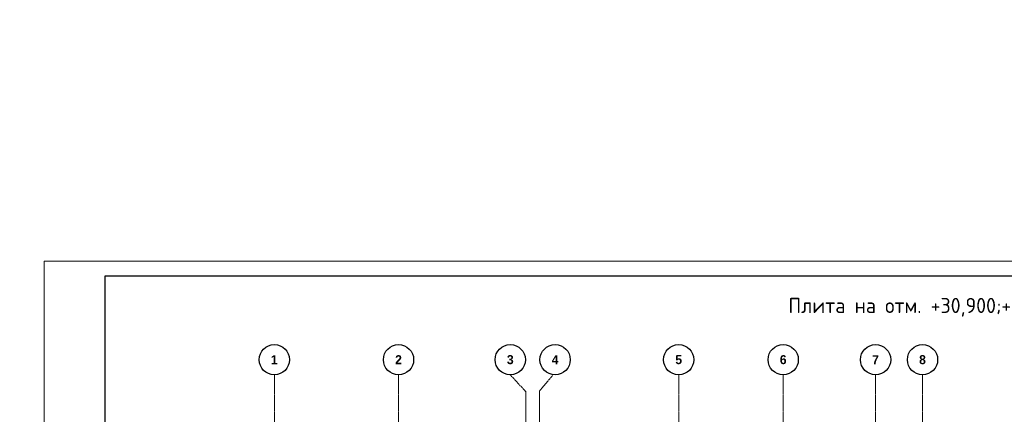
# Model space of a CAD drawing. Header units: millimetres. Extents: x -42044588 to 856694, y -806701 to 941911.
# Tile 271 of 656: x -5308 to 27200, y -321654 to -308603. Entities that reach past the tile are written whole.
import ezdxf

# ---------------------------------------------------------------- set-up
doc = ezdxf.new("R2010")
doc.units = ezdxf.units.MM
doc.linetypes.add('______5', pattern=[1100, 800, -100, 100, -100])
doc.linetypes.add('осевая', pattern=[50.8, 31.75, -6.35, 6.35, -6.35])
doc.layers.add('0 @ 100', color=7, linetype='Continuous')
doc.layers.add('ТОЛСТЫЕ_ОСНОВНЫЕ', color=6, linetype='Continuous')
for name, color, linetype, lineweight in [('Оси', 40, '______5', 18), ('подоснова', 151, 'Continuous', 5), ('ТОНКИЕ', 7, 'Continuous', 9), ('Узлы', 7, 'Continuous', 0)]:
    doc.layers.add(name, color=color, linetype=linetype, lineweight=lineweight)
doc.styles.add('Century Gothic', font='GOTHIC.TTF')
doc.styles.add('GOST-2.304_Type-B', font='GOST_Common.ttf')
doc.styles.add('ГОСТ', font='GOST_Common.ttf')

# ---------------------------------------------------------------- blocks, each defined once
blk = doc.blocks.new('*U6686')
at = {"layer": 'ТОЛСТЫЕ_ОСНОВНЫЕ', "color": 6}
blk.add_lwpolyline([(20, 5), (886, 5), (886, 415), (20, 415)], close=True, dxfattribs=at)
at = {"layer": 'ТОНКИЕ'}
blk.add_lwpolyline([(0, 0), (891, 0), (891, 420), (0, 420)], close=True, dxfattribs=at)
blk = doc.blocks.new('NSY101')
at = {"color": 0, "linetype": 'ByBlock', "lineweight": -2}
blk.add_circle((0, 0), 50, dxfattribs=at)
blk = doc.blocks.new('СЛОЖНЫЙ_ОБЪЕКТ_0')
at = {"layer": 'Оси', "color": 16, "linetype": 'Continuous', "lineweight": 25, "transparency": 33554687, "xscale": 9.999999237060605, "yscale": 9.999999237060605, "zscale": 9.999999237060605}
blk.add_blockref('NSY101', (8813, -989), dxfattribs=at)
at = {"layer": 'Оси', "color": 16, "linetype": 'Continuous', "lineweight": 25, "transparency": 33554687, "insert": (8813, -989), "char_height": 300, "width": 385, "attachment_point": 5, "style": 'Century Gothic'}
blk.add_mtext('\\A1;{\\fCentury Gothic|i0|b1;\\H300.000000;\\W1.000000;\\C16;2}\\P', dxfattribs=at)
blk = doc.blocks.new('СЛОЖНЫЙ_ОБЪЕКТ_1')
at = {"layer": 'Оси', "color": 16, "linetype": 'Continuous', "lineweight": 25, "transparency": 33554687, "xscale": 9.999999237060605, "yscale": 9.999999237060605, "zscale": 9.999999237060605}
blk.add_blockref('NSY101', (18063, -989), dxfattribs=at)
at = {"layer": 'Оси', "color": 16, "linetype": 'Continuous', "lineweight": 25, "transparency": 33554687, "insert": (18063, -989), "char_height": 300, "width": 385, "attachment_point": 5, "style": 'Century Gothic'}
blk.add_mtext('\\A1;{\\fCentury Gothic|i0|b1;\\H300.000000;\\W1.000000;\\C16;5}\\P', dxfattribs=at)
blk = doc.blocks.new('СЛОЖНЫЙ_ОБЪЕКТ_2')
at = {"layer": 'Оси', "color": 16, "linetype": 'Continuous', "lineweight": 25, "transparency": 33554687, "xscale": 9.999999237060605, "yscale": 9.999999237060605, "zscale": 9.999999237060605}
blk.add_blockref('NSY101', (21513, -989), dxfattribs=at)
at = {"layer": 'Оси', "color": 16, "linetype": 'Continuous', "lineweight": 25, "transparency": 33554687, "insert": (21513, -989), "char_height": 300, "width": 385, "attachment_point": 5, "style": 'Century Gothic'}
blk.add_mtext('\\A1;{\\fCentury Gothic|i0|b1;\\H300.000000;\\W1.000000;\\C16;6}\\P', dxfattribs=at)
blk = doc.blocks.new('СЛОЖНЫЙ_ОБЪЕКТ_3')
at = {"layer": 'Оси', "color": 16, "linetype": 'Continuous', "lineweight": 25, "transparency": 33554687, "xscale": 9.999999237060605, "yscale": 9.999999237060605, "zscale": 9.999999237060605}
blk.add_blockref('NSY101', (24563, -989), dxfattribs=at)
at = {"layer": 'Оси', "color": 16, "linetype": 'Continuous', "lineweight": 25, "transparency": 33554687, "insert": (24563, -989), "char_height": 300, "width": 385, "attachment_point": 5, "style": 'Century Gothic'}
blk.add_mtext('\\A1;{\\fCentury Gothic|i0|b1;\\H300.000000;\\W1.000000;\\C16;7}\\P', dxfattribs=at)
blk = doc.blocks.new('СЛОЖНЫЙ_ОБЪЕКТ_4')
at = {"layer": 'Оси', "color": 16, "linetype": 'Continuous', "lineweight": 25, "transparency": 33554687, "xscale": 9.999999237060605, "yscale": 9.999999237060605, "zscale": 9.999999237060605}
blk.add_blockref('NSY101', (26113, -989), dxfattribs=at)
at = {"layer": 'Оси', "color": 16, "linetype": 'Continuous', "lineweight": 25, "transparency": 33554687, "insert": (26113, -989), "char_height": 300, "width": 385, "attachment_point": 5, "style": 'Century Gothic'}
blk.add_mtext('\\A1;{\\fCentury Gothic|i0|b1;\\H300.000000;\\W1.000000;\\C16;8}\\P', dxfattribs=at)
blk = doc.blocks.new('СЛОЖНЫЙ_ОБЪЕКТ_43')
at = {"layer": 'Оси', "color": 16, "linetype": 'Continuous', "lineweight": 25, "transparency": 33554687, "xscale": 9.999999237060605, "yscale": 9.999999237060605, "zscale": 9.999999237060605}
blk.add_blockref('NSY101', (5133, -989), dxfattribs=at)
at = {"layer": 'Оси', "color": 16, "linetype": 'Continuous', "lineweight": 25, "transparency": 33554687, "insert": (5133, -989), "char_height": 300, "width": 385, "attachment_point": 5, "style": 'Century Gothic'}
blk.add_mtext('\\A1;{\\fCentury Gothic|i0|b1;\\H300.000000;\\W1.000000;\\C16;1}\\P', dxfattribs=at)
blk = doc.blocks.new('СЛОЖНЫЙ_ОБЪЕКТ_44')
at = {"layer": 'Оси', "color": 16, "linetype": 'Continuous', "lineweight": 25, "transparency": 33554687, "xscale": 9.999999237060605, "yscale": 9.999999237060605, "zscale": 9.999999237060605}
blk.add_blockref('NSY101', (12503, -989), dxfattribs=at)
at = {"layer": 'Оси', "color": 16, "linetype": 'Continuous', "lineweight": 25, "transparency": 33554687, "insert": (12503, -989), "char_height": 300, "width": 385, "attachment_point": 5, "style": 'Century Gothic'}
blk.add_mtext('\\A1;{\\fCentury Gothic|i0|b1;\\H300.000000;\\W1.000000;\\C16;3}\\P', dxfattribs=at)
blk = doc.blocks.new('СЛОЖНЫЙ_ОБЪЕКТ_45')
at = {"layer": 'Оси', "color": 16, "linetype": 'Continuous', "lineweight": 25, "transparency": 33554687, "xscale": 9.999999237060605, "yscale": 9.999999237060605, "zscale": 9.999999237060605}
blk.add_blockref('NSY101', (13983, -989), dxfattribs=at)
at = {"layer": 'Оси', "color": 16, "linetype": 'Continuous', "lineweight": 25, "transparency": 33554687, "insert": (13983, -989), "char_height": 300, "width": 385, "attachment_point": 5, "style": 'Century Gothic'}
blk.add_mtext('\\A1;{\\fCentury Gothic|i0|b1;\\H300.000000;\\W1.000000;\\C16;4}\\P', dxfattribs=at)
blk = doc.blocks.new('оси блок 2')
at = {"layer": 'Оси', "color": 16, "linetype": 'осевая', "lineweight": 0, "ltscale": 0.25, "transparency": 33554687}
for p, q in [((-85704.7, -322543), (-85704.7, -347930)), ((-81604.7, -322543), (-81604.7, -347914.1)), ((-72354.7, -322543), (-72354.7, -347914.1)), ((-68904.7, -322543), (-68904.7, -347914.1)), ((-65854.7, -322543), (-65854.7, -347914.1)), ((-64304.7, -322543), (-64304.7, -347914.1)), ((-77404.7, -323084.4), (-77404.7, -347462.5)), ((-76954.7, -323084.4), (-76954.7, -347468.4))]:
    blk.add_line(p, q, dxfattribs=at)
at = {"layer": 'Оси', "color": 16, "linetype": 'осевая', "lineweight": 0, "transparency": 33554687}
for p, q in [((-85704.7, -322543), (-85704.7, -323053.3)), ((-77915.3, -322543), (-77404.7, -323097.1)), ((-76505.3, -322543), (-76954.7, -323084.4))]:
    blk.add_line(p, q, dxfattribs=at)
at = {"layer": 'Оси', "color": 16, "linetype": 'Continuous', "lineweight": 25, "transparency": 33554687}
for name, p in [('СЛОЖНЫЙ_ОБЪЕКТ_43', (-90837.7, -321053.5)), ('СЛОЖНЫЙ_ОБЪЕКТ_0', (-90418.2, -321053.5)), ('СЛОЖНЫЙ_ОБЪЕКТ_44', (-90418.2, -321053.5)), ('СЛОЖНЫЙ_ОБЪЕКТ_45', (-90418.2, -321053.5)), ('СЛОЖНЫЙ_ОБЪЕКТ_1', (-90418.2, -321053.5)), ('СЛОЖНЫЙ_ОБЪЕКТ_2', (-90418.2, -321053.5)), ('СЛОЖНЫЙ_ОБЪЕКТ_3', (-90418.2, -321053.5)), ('СЛОЖНЫЙ_ОБЪЕКТ_4', (-90418.2, -321053.5))]:
    blk.add_blockref(name, p, dxfattribs=at)

msp = doc.modelspace()

# ---------------------------------------------------------------- block references
at = {"xscale": 100, "yscale": 100, "zscale": 100}
msp.add_blockref('*U6686', (-4497.114, -358584.323), dxfattribs=at)
at = {"layer": 'подоснова', "color": 6, "ltscale": 0.3}
msp.add_blockref('оси блок 2', (88804.36, 2195.266), dxfattribs=at)

# ---------------------------------------------------------------- texts
at = {"layer": '0 @ 100', "insert": (-39524.517, -282227.143), "char_height": 300, "width": 18500, "attachment_point": 1, "style": 'ГОСТ'}
msp.add_mtext('\\pi-900,l900,t900;{\\C7;1.^IАрмирование монолитной плиты  состоит из основного армирования ∅10 А500С с шагом  200х200мм  в нижней зоне, основного армирования ∅10 А500С с шагом  200х200мм  в  верхней зоне и дополнительного армирования, указанного на схемах армирования.\\P2.^IАрмирование плиты предусмотрено отдельными  стержнями заводской длины по осям Х и Y. При недостатке заводской длины стержней для армирования плиты, стыки стержней осуществлять внахлестку без  сварки. Стыки арматуры внахлестку должны располагаться вразбежку (через шаг). См. деталь стыковки арматуры.\\P3.^IВерхнюю и нижнюю арматуру вязать вязальной проволокой через пересечение.  Стержни основной и дополнительной арматуры укладывать в соответствии с сечениями .\\P4.^IПо периметру плиты и у отверстий  у концов основной арматуры устанавливать П-образные элементы Ск1.\\P5.^IПозиции со знаком "*" укладываются с шагом 100 мм\\P6.^IДля фиксации в проектном положении стержней верхней сетки устанавливать фиксаторы Ф1 с шагом 600х600мм.\\P7.^IДиаметр оправки стержня при d<20мм - 5d, при d≥20мм - 8d\\P8.^IКаркасы поперечного армирования устанавливаются до начала устройство верхней сетки армирования.\\P9.^IОбрамления отверстий см. лист 8. В местах расположения отверстий осуществить прерывания основной и дополнительной сеток арматуры. Отверстия обрамляются двумя стержнями арматуры, расход стали на обрамление учтен на листе 30.\\P10.^IПроемы размерами до 300х300 допускается выполнять по месту методом алмазного бурения.\\P11.^IСечения 3-3;4-4;5-5 см. лист 8.}', dxfattribs=at)
at = {"layer": 'Узлы', "color": 80, "linetype": 'Continuous', "lineweight": 0, "style": 'GOST-2.304_Type-B'}
msp.add_text('Плита на отм. +30,900;+33,900 (верхнее армирование по оси Х)', height=500, dxfattribs=at).set_placement((20071.149, -318304.19))

doc.saveas('drawing.dxf')
